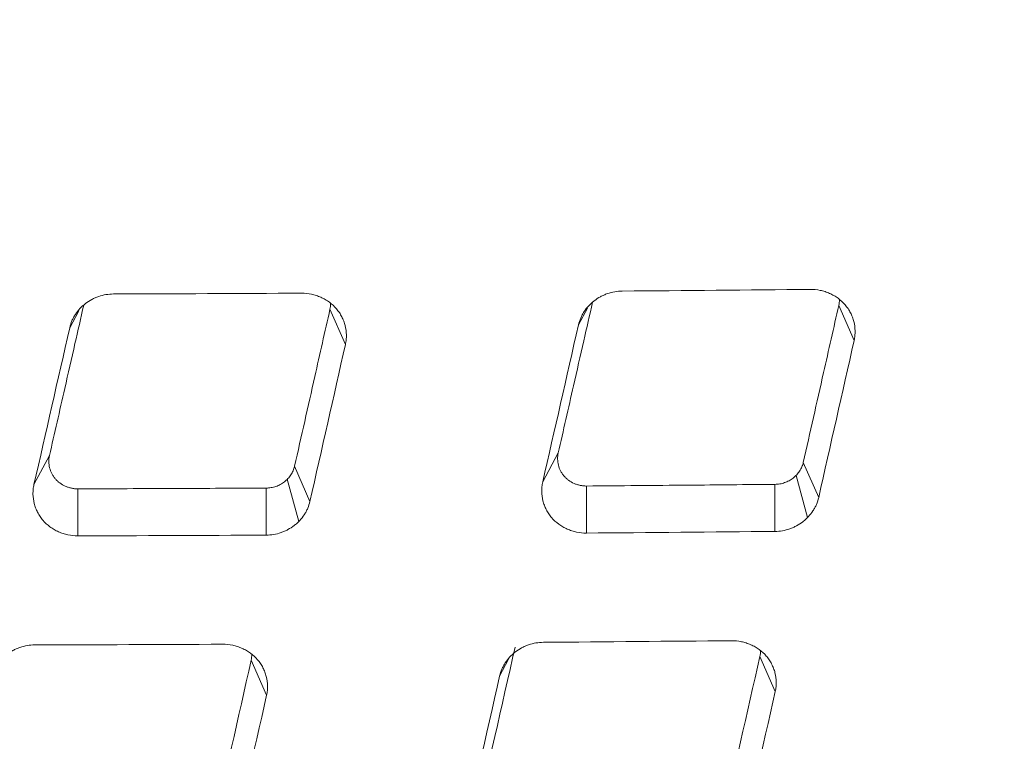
# Model space of a CAD drawing. Header units: millimetres. Extents: x -771 to 771, y -301 to 2485.
# Tile 353 of 656: x 12 to 34, y -84 to -68. Entities that reach past the tile are written whole.
import ezdxf

# ---------------------------------------------------------------- set-up
doc = ezdxf.new("R2010")
doc.units = ezdxf.units.MM
doc.layers.add('ORTHO$2', color=7, linetype='Continuous', true_color=0xffffff)

msp = doc.modelspace()

# ---------------------------------------------------------------- linework, layer by layer
at = {"layer": 'ORTHO$2', "color": 155, "linetype": 'Continuous', "lineweight": 13}
for p, q in [((24.441, -74.664), (24.239, -75.041)), ((30.39, -75.386), (30.047, -74.604)), ((13.09, -74.727), (12.889, -75.102)), ((19.04, -75.476), (18.696, -74.691)), ((12.092, -78.601), (12.437, -77.955)), ((23.442, -78.542), (23.788, -77.895)), ((17.905, -78.191), (18.249, -78.974)), ((29.256, -78.105), (29.599, -78.887)), ((29.349, -79.337), (29.094, -78.397)), ((17.999, -79.424), (17.743, -78.482)), ((24.421, -78.632), (24.419, -79.681)), ((28.622, -79.645), (28.624, -78.595)), ((13.07, -78.695), (13.069, -79.745)), ((17.272, -79.727), (17.273, -78.678)), ((17.282, -83.297), (16.938, -82.515)), ((22.681, -82.495), (22.481, -82.87)), ((28.632, -83.213), (28.288, -82.432))]:
    msp.add_line(p, q, dxfattribs=at)
at = {"layer": 'ORTHO$2', "color": 155, "linetype": 'Continuous', "lineweight": 18}
for points, knots in [([(0, -132.616), (21.512, -132.615), (43.043, -132.094), (65.786, -130.951), (67.139, -130.91), (69.875, -130.666), (71.25, -130.446), (75.328, -129.511), (77.968, -128.518), (85.246, -124.596), (89.278, -120.711), (93.44, -113.978), (94.521, -111.597), (95.665, -107.879), (95.948, -106.632), (96.485, -104.188), (96.764, -102.964), (98.121, -96.83), (99.162, -91.883), (104.214, -66.99), (107.659, -46.521), (111.783, -15.256), (112.985, -4.744), (114.511, 11.144), (114.974, 16.461), (115.806, 27.132), (116.169, 32.464), (116.503, 37.787)], [0, 0, 0, 0, 0.25, 0.25, 0.265625, 0.265625, 0.28125, 0.28125, 0.3125, 0.3125, 0.375, 0.375, 0.40625, 0.40625, 0.421875, 0.421875, 0.4375, 0.4375, 0.5, 0.5, 0.75, 0.75, 0.875, 0.875, 0.9375, 0.9375, 1, 1, 1, 1]), ([(114.605, 37.53), (113.961, 26.788), (113.123, 16.237), (111.086, -4.863), (109.888, -15.376), (105.77, -46.569), (102.33, -66.964), (97.29, -91.797), (96.252, -96.723), (94.627, -104.074), (94.17, -106.541), (92.716, -111.173), (91.681, -113.445), (87.736, -119.765), (83.934, -123.389), (77.107, -127.028), (74.671, -127.942), (69.626, -129.082), (67.014, -129.192), (42.941, -130.406), (21.472, -130.911), (0, -130.911)], [0, 0, 0, 0, 0.125, 0.125, 0.25, 0.25, 0.5, 0.5, 0.5625, 0.5625, 0.59375, 0.59375, 0.625, 0.625, 0.6875, 0.6875, 0.71875, 0.71875, 0.75, 0.75, 1, 1, 1, 1]), ([(0, -130.768), (3.842, -130.759), (12.491, -130.738), (26.906, -130.53), (44.199, -130.074), (57.329, -129.546), (65.353, -129.136), (67.328, -129.05), (69.305, -128.893), (73.239, -128.268), (78.944, -126.287), (85.509, -121.766), (90.412, -115.756), (92.938, -110.352), (94.091, -105.534), (95.179, -100.706), (96.583, -94.178), (99.037, -82.322), (102.164, -65.9), (105.638, -44.945), (108.602, -24.094), (111.048, -3.392), (113.029, 17.108), (113.938, 30.763), (114.388, 37.526)], [0, 0, 0, 0, 0.045037, 0.101372, 0.169003, 0.247925, 0.255675, 0.263424, 0.271172, 0.278945, 0.310103, 0.340861, 0.372341, 0.403314, 0.413975, 0.434662, 0.465488, 0.497487, 0.58529, 0.671423, 0.755921, 0.838823, 0.920168, 1, 1, 1, 1]), ([(29.413, -74.247), (29.487, -74.247), (29.561, -74.254), (29.651, -74.273), (29.669, -74.278), (29.705, -74.287), (29.723, -74.292), (29.775, -74.309), (29.844, -74.336), (29.909, -74.369), (29.956, -74.396), (29.972, -74.405), (30.002, -74.425), (30.017, -74.436), (30.09, -74.489), (30.143, -74.538), (30.201, -74.605), (30.213, -74.619), (30.234, -74.648), (30.245, -74.662), (30.275, -74.707), (30.311, -74.768), (30.339, -74.832), (30.358, -74.882), (30.364, -74.899), (30.374, -74.932), (30.379, -74.949), (30.401, -75.035), (30.41, -75.105), (30.412, -75.192), (30.412, -75.21), (30.41, -75.245), (30.409, -75.263), (30.404, -75.316), (30.398, -75.351), (30.39, -75.386)], [0, 0, 0, 0, 0.125, 0.125, 0.15625, 0.15625, 0.1875, 0.1875, 0.25, 0.3125, 0.3125, 0.34375, 0.34375, 0.375, 0.375, 0.5, 0.5, 0.53125, 0.53125, 0.5625, 0.5625, 0.625, 0.6875, 0.6875, 0.71875, 0.71875, 0.75, 0.75, 0.875, 0.875, 0.90625, 0.90625, 0.9375, 0.9375, 1, 1, 1, 1]), ([(12.889, -75.102), (12.901, -75.049), (12.918, -74.998), (12.95, -74.923), (12.962, -74.899), (12.981, -74.863), (12.988, -74.851), (13.002, -74.828), (13.009, -74.816), (13.047, -74.759), (13.081, -74.716), (13.137, -74.656), (13.157, -74.636), (13.198, -74.599), (13.219, -74.581), (13.285, -74.53), (13.332, -74.5), (13.406, -74.46), (13.431, -74.448), (13.469, -74.431), (13.482, -74.426), (13.509, -74.415), (13.522, -74.411), (13.589, -74.388), (13.697, -74.36), (13.81, -74.35), (13.867, -74.35)], [0, 0, 0, 0, 0.125, 0.125, 0.1875, 0.1875, 0.21875, 0.21875, 0.25, 0.25, 0.375, 0.375, 0.4375, 0.4375, 0.5, 0.5, 0.625, 0.625, 0.6875, 0.6875, 0.71875, 0.71875, 0.75, 0.75, 0.875, 1, 1, 1, 1]), ([(18.063, -74.332), (18.137, -74.332), (18.211, -74.34), (18.301, -74.359), (18.319, -74.363), (18.355, -74.373), (18.373, -74.378), (18.425, -74.396), (18.494, -74.422), (18.559, -74.455), (18.606, -74.483), (18.622, -74.493), (18.652, -74.513), (18.667, -74.523), (18.741, -74.577), (18.793, -74.626), (18.851, -74.694), (18.863, -74.708), (18.884, -74.736), (18.895, -74.751), (18.925, -74.796), (18.961, -74.857), (18.989, -74.921), (19.008, -74.971), (19.014, -74.988), (19.024, -75.022), (19.029, -75.039), (19.051, -75.125), (19.06, -75.194), (19.062, -75.282), (19.062, -75.3), (19.06, -75.335), (19.059, -75.353), (19.054, -75.406), (19.048, -75.441), (19.04, -75.476)], [0, 0, 0, 0, 0.125, 0.125, 0.15625, 0.15625, 0.1875, 0.1875, 0.25, 0.3125, 0.3125, 0.34375, 0.34375, 0.375, 0.375, 0.5, 0.5, 0.53125, 0.53125, 0.5625, 0.5625, 0.625, 0.6875, 0.6875, 0.71875, 0.71875, 0.75, 0.75, 0.875, 0.875, 0.90625, 0.90625, 0.9375, 0.9375, 1, 1, 1, 1]), ([(24.239, -75.041), (24.251, -74.988), (24.268, -74.937), (24.3, -74.862), (24.312, -74.838), (24.331, -74.802), (24.338, -74.79), (24.352, -74.766), (24.359, -74.755), (24.397, -74.697), (24.431, -74.654), (24.487, -74.594), (24.507, -74.574), (24.548, -74.537), (24.569, -74.519), (24.635, -74.468), (24.682, -74.437), (24.756, -74.397), (24.781, -74.385), (24.819, -74.368), (24.832, -74.363), (24.859, -74.352), (24.872, -74.347), (24.939, -74.324), (24.993, -74.31), (25.104, -74.29), (25.16, -74.285), (25.217, -74.285)], [0, 0, 0, 0, 0.125, 0.125, 0.1875, 0.1875, 0.21875, 0.21875, 0.25, 0.25, 0.375, 0.375, 0.4375, 0.4375, 0.5, 0.5, 0.625, 0.625, 0.6875, 0.6875, 0.71875, 0.71875, 0.75, 0.75, 0.875, 0.875, 1, 1, 1, 1]), ([(13.203, -74.598), (13.137, -74.885), (13.072, -75.171), (12.931, -75.79), (12.855, -76.124), (12.665, -76.957), (12.551, -77.456), (12.437, -77.955)], [0, 0, 0, 0, 0.255557, 0.255557, 0.553459, 0.553459, 1, 1, 1, 1]), ([(24.554, -74.536), (24.488, -74.822), (24.423, -75.109), (24.282, -75.729), (24.206, -76.063), (24.016, -76.896), (23.902, -77.396), (23.788, -77.895)], [0, 0, 0, 0, 0.25562, 0.25562, 0.553586, 0.553586, 1, 1, 1, 1]), ([(29.256, -78.105), (29.332, -77.772), (29.407, -77.438), (29.558, -76.771), (29.633, -76.437), (29.821, -75.604), (29.934, -75.104), (30.047, -74.604)], [0, 0, 0, 0, 0.286021, 0.286021, 0.572041, 0.572041, 1, 1, 1, 1]), ([(17.905, -78.191), (17.981, -77.858), (18.056, -77.525), (18.207, -76.858), (18.282, -76.524), (18.47, -75.691), (18.583, -75.191), (18.696, -74.691)], [0, 0, 0, 0, 0.285926, 0.285926, 0.571852, 0.571852, 1, 1, 1, 1]), ([(12.437, -77.955), (12.427, -78), (12.423, -78.045), (12.424, -78.113), (12.425, -78.136), (12.431, -78.181), (12.436, -78.204), (12.452, -78.27), (12.468, -78.313), (12.5, -78.375), (12.512, -78.394), (12.537, -78.433), (12.551, -78.451), (12.581, -78.486), (12.597, -78.503), (12.623, -78.527), (12.632, -78.535), (12.65, -78.55), (12.659, -78.557), (12.707, -78.592), (12.747, -78.616), (12.802, -78.64), (12.813, -78.645), (12.835, -78.653), (12.846, -78.657), (12.88, -78.669), (12.926, -78.681), (12.974, -78.689), (13.01, -78.693), (13.022, -78.694), (13.046, -78.695), (13.058, -78.695), (13.07, -78.695)], [0, 0, 0, 0, 0.125, 0.125, 0.1875, 0.1875, 0.25, 0.25, 0.375, 0.375, 0.4375, 0.4375, 0.5, 0.5, 0.5625, 0.5625, 0.59375, 0.59375, 0.625, 0.625, 0.75, 0.75, 0.78125, 0.78125, 0.8125, 0.8125, 0.875, 0.9375, 0.9375, 0.96875, 0.96875, 1, 1, 1, 1]), ([(23.788, -77.895), (23.778, -77.94), (23.774, -77.985), (23.775, -78.053), (23.776, -78.076), (23.782, -78.121), (23.787, -78.144), (23.803, -78.21), (23.819, -78.252), (23.851, -78.314), (23.863, -78.334), (23.888, -78.372), (23.902, -78.39), (23.932, -78.425), (23.948, -78.442), (23.974, -78.466), (23.983, -78.474), (24.001, -78.488), (24.01, -78.496), (24.058, -78.53), (24.098, -78.554), (24.153, -78.578), (24.164, -78.583), (24.186, -78.591), (24.198, -78.595), (24.231, -78.606), (24.277, -78.619), (24.325, -78.626), (24.361, -78.63), (24.373, -78.631), (24.397, -78.632), (24.409, -78.632), (24.421, -78.632)], [0, 0, 0, 0, 0.125, 0.125, 0.1875, 0.1875, 0.25, 0.25, 0.375, 0.375, 0.4375, 0.4375, 0.5, 0.5, 0.5625, 0.5625, 0.59375, 0.59375, 0.625, 0.625, 0.75, 0.75, 0.78125, 0.78125, 0.8125, 0.8125, 0.875, 0.9375, 0.9375, 0.96875, 0.96875, 1, 1, 1, 1]), ([(17.273, -78.678), (17.31, -78.678), (17.346, -78.675), (17.4, -78.665), (17.418, -78.662), (17.453, -78.653), (17.471, -78.647), (17.523, -78.629), (17.556, -78.615), (17.604, -78.589), (17.619, -78.58), (17.649, -78.56), (17.664, -78.55), (17.707, -78.517), (17.734, -78.492), (17.77, -78.454), (17.781, -78.44), (17.803, -78.412), (17.814, -78.398), (17.843, -78.353), (17.859, -78.322), (17.887, -78.258), (17.898, -78.225), (17.905, -78.191)], [0, 0, 0, 0, 0.125, 0.125, 0.1875, 0.1875, 0.25, 0.25, 0.375, 0.375, 0.4375, 0.4375, 0.5, 0.5, 0.625, 0.625, 0.6875, 0.6875, 0.75, 0.75, 0.875, 0.875, 1, 1, 1, 1]), ([(28.624, -78.595), (28.661, -78.595), (28.697, -78.591), (28.751, -78.582), (28.769, -78.578), (28.804, -78.569), (28.822, -78.563), (28.874, -78.545), (28.907, -78.53), (28.954, -78.505), (28.97, -78.495), (29, -78.476), (29.015, -78.465), (29.058, -78.432), (29.084, -78.408), (29.121, -78.368), (29.132, -78.355), (29.154, -78.327), (29.164, -78.313), (29.194, -78.268), (29.21, -78.237), (29.238, -78.173), (29.248, -78.14), (29.256, -78.105)], [0, 0, 0, 0, 0.125, 0.125, 0.1875, 0.1875, 0.25, 0.25, 0.375, 0.375, 0.4375, 0.4375, 0.5, 0.5, 0.625, 0.625, 0.6875, 0.6875, 0.75, 0.75, 0.875, 0.875, 1, 1, 1, 1]), ([(13.069, -79.745), (12.994, -79.745), (12.921, -79.737), (12.831, -79.717), (12.813, -79.713), (12.777, -79.703), (12.759, -79.698), (12.706, -79.68), (12.638, -79.654), (12.573, -79.62), (12.525, -79.593), (12.51, -79.583), (12.479, -79.563), (12.464, -79.553), (12.391, -79.498), (12.338, -79.45), (12.28, -79.382), (12.269, -79.368), (12.247, -79.339), (12.237, -79.325), (12.207, -79.28), (12.171, -79.218), (12.142, -79.154), (12.123, -79.104), (12.118, -79.088), (12.107, -79.054), (12.102, -79.037), (12.081, -78.951), (12.071, -78.881), (12.07, -78.794), (12.07, -78.776), (12.072, -78.741), (12.073, -78.723), (12.078, -78.67), (12.084, -78.635), (12.092, -78.601)], [0, 0, 0, 0, 0.125, 0.125, 0.15625, 0.15625, 0.1875, 0.1875, 0.25, 0.3125, 0.3125, 0.34375, 0.34375, 0.375, 0.375, 0.5, 0.5, 0.53125, 0.53125, 0.5625, 0.5625, 0.625, 0.6875, 0.6875, 0.71875, 0.71875, 0.75, 0.75, 0.875, 0.875, 0.90625, 0.90625, 0.9375, 0.9375, 1, 1, 1, 1]), ([(24.419, -79.681), (24.344, -79.682), (24.271, -79.674), (24.181, -79.655), (24.163, -79.651), (24.127, -79.641), (24.109, -79.636), (24.056, -79.619), (23.988, -79.592), (23.923, -79.559), (23.875, -79.532), (23.86, -79.523), (23.829, -79.503), (23.814, -79.492), (23.741, -79.439), (23.688, -79.39), (23.63, -79.323), (23.619, -79.309), (23.597, -79.28), (23.587, -79.265), (23.557, -79.221), (23.521, -79.16), (23.492, -79.095), (23.473, -79.046), (23.468, -79.029), (23.457, -78.995), (23.452, -78.978), (23.431, -78.893), (23.421, -78.823), (23.42, -78.736), (23.42, -78.718), (23.422, -78.683), (23.423, -78.665), (23.428, -78.612), (23.434, -78.577), (23.442, -78.542)], [0, 0, 0, 0, 0.125, 0.125, 0.15625, 0.15625, 0.1875, 0.1875, 0.25, 0.3125, 0.3125, 0.34375, 0.34375, 0.375, 0.375, 0.5, 0.5, 0.53125, 0.53125, 0.5625, 0.5625, 0.625, 0.6875, 0.6875, 0.71875, 0.71875, 0.75, 0.75, 0.875, 0.875, 0.90625, 0.90625, 0.9375, 0.9375, 1, 1, 1, 1]), ([(24.421, -78.632), (24.798, -78.629), (25.176, -78.626), (25.93, -78.62), (26.308, -78.616), (27.331, -78.607), (27.978, -78.601), (28.624, -78.595)], [0, 0, 0, 0, 0.269308, 0.269308, 0.538616, 0.538616, 1, 1, 1, 1]), ([(13.07, -78.695), (13.436, -78.694), (13.802, -78.693), (14.534, -78.69), (14.901, -78.689), (15.935, -78.684), (16.604, -78.681), (17.273, -78.678)], [0, 0, 0, 0, 0.261315, 0.261315, 0.52263, 0.52263, 1, 1, 1, 1]), ([(18.249, -78.974), (18.237, -79.027), (18.221, -79.079), (18.189, -79.153), (18.177, -79.177), (18.158, -79.213), (18.151, -79.225), (18.137, -79.249), (18.13, -79.261), (18.092, -79.318), (18.058, -79.361), (18.002, -79.421), (17.982, -79.44), (17.941, -79.478), (17.92, -79.496), (17.854, -79.547), (17.807, -79.577), (17.733, -79.616), (17.708, -79.629), (17.656, -79.651), (17.63, -79.662), (17.55, -79.689), (17.441, -79.717), (17.329, -79.727), (17.272, -79.727)], [0, 0, 0, 0, 0.125, 0.125, 0.1875, 0.1875, 0.21875, 0.21875, 0.25, 0.25, 0.375, 0.375, 0.4375, 0.4375, 0.5, 0.5, 0.625, 0.625, 0.6875, 0.6875, 0.75, 0.75, 0.875, 1, 1, 1, 1]), ([(29.599, -78.887), (29.587, -78.94), (29.571, -78.992), (29.539, -79.066), (29.527, -79.091), (29.508, -79.127), (29.501, -79.138), (29.487, -79.162), (29.48, -79.174), (29.442, -79.231), (29.408, -79.274), (29.352, -79.335), (29.332, -79.354), (29.291, -79.392), (29.27, -79.41), (29.203, -79.461), (29.157, -79.491), (29.083, -79.531), (29.058, -79.544), (29.006, -79.567), (28.98, -79.577), (28.9, -79.605), (28.791, -79.633), (28.679, -79.644), (28.622, -79.645)], [0, 0, 0, 0, 0.125, 0.125, 0.1875, 0.1875, 0.21875, 0.21875, 0.25, 0.25, 0.375, 0.375, 0.4375, 0.4375, 0.5, 0.5, 0.625, 0.625, 0.6875, 0.6875, 0.75, 0.75, 0.875, 1, 1, 1, 1]), ([(22.481, -82.87), (22.493, -82.818), (22.509, -82.766), (22.541, -82.692), (22.553, -82.668), (22.572, -82.632), (22.579, -82.62), (22.593, -82.596), (22.6, -82.585), (22.638, -82.528), (22.672, -82.485), (22.728, -82.424), (22.747, -82.405), (22.788, -82.368), (22.81, -82.35), (22.876, -82.299), (22.923, -82.268), (22.997, -82.229), (23.022, -82.216), (23.06, -82.199), (23.073, -82.194), (23.1, -82.184), (23.113, -82.179), (23.18, -82.155), (23.234, -82.141), (23.345, -82.122), (23.401, -82.117), (23.458, -82.117)], [0, 0, 0, 0, 0.125, 0.125, 0.1875, 0.1875, 0.21875, 0.21875, 0.25, 0.25, 0.375, 0.375, 0.4375, 0.4375, 0.5, 0.5, 0.625, 0.625, 0.6875, 0.6875, 0.71875, 0.71875, 0.75, 0.75, 0.875, 0.875, 1, 1, 1, 1]), ([(27.654, -82.081), (27.728, -82.08), (27.802, -82.088), (27.892, -82.107), (27.91, -82.111), (27.946, -82.121), (27.964, -82.126), (28.016, -82.143), (28.085, -82.169), (28.15, -82.202), (28.197, -82.229), (28.212, -82.238), (28.243, -82.258), (28.258, -82.268), (28.331, -82.322), (28.384, -82.37), (28.442, -82.437), (28.453, -82.451), (28.475, -82.479), (28.486, -82.494), (28.516, -82.538), (28.552, -82.599), (28.58, -82.663), (28.599, -82.712), (28.605, -82.728), (28.615, -82.762), (28.62, -82.779), (28.642, -82.864), (28.651, -82.933), (28.653, -83.02), (28.653, -83.038), (28.651, -83.073), (28.65, -83.091), (28.645, -83.143), (28.639, -83.178), (28.632, -83.213)], [0, 0, 0, 0, 0.125, 0.125, 0.15625, 0.15625, 0.1875, 0.1875, 0.25, 0.3125, 0.3125, 0.34375, 0.34375, 0.375, 0.375, 0.5, 0.5, 0.53125, 0.53125, 0.5625, 0.5625, 0.625, 0.6875, 0.6875, 0.71875, 0.71875, 0.75, 0.75, 0.875, 0.875, 0.90625, 0.90625, 0.9375, 0.9375, 1, 1, 1, 1]), ([(11.131, -82.927), (11.143, -82.874), (11.16, -82.823), (11.192, -82.748), (11.203, -82.724), (11.223, -82.688), (11.229, -82.676), (11.243, -82.653), (11.251, -82.641), (11.288, -82.584), (11.322, -82.541), (11.378, -82.481), (11.398, -82.462), (11.439, -82.425), (11.46, -82.407), (11.527, -82.356), (11.573, -82.326), (11.647, -82.286), (11.672, -82.274), (11.711, -82.257), (11.724, -82.252), (11.751, -82.242), (11.764, -82.237), (11.831, -82.214), (11.94, -82.186), (12.052, -82.176), (12.109, -82.176)], [0, 0, 0, 0, 0.125, 0.125, 0.1875, 0.1875, 0.21875, 0.21875, 0.25, 0.25, 0.375, 0.375, 0.4375, 0.4375, 0.5, 0.5, 0.625, 0.625, 0.6875, 0.6875, 0.71875, 0.71875, 0.75, 0.75, 0.875, 1, 1, 1, 1]), ([(16.304, -82.16), (16.379, -82.16), (16.453, -82.168), (16.543, -82.187), (16.561, -82.192), (16.597, -82.201), (16.614, -82.207), (16.667, -82.224), (16.735, -82.25), (16.8, -82.283), (16.847, -82.311), (16.863, -82.32), (16.894, -82.34), (16.909, -82.351), (16.982, -82.404), (17.035, -82.452), (17.093, -82.52), (17.104, -82.534), (17.126, -82.562), (17.136, -82.577), (17.166, -82.621), (17.202, -82.682), (17.231, -82.746), (17.249, -82.796), (17.255, -82.812), (17.266, -82.846), (17.271, -82.863), (17.293, -82.948), (17.302, -83.017), (17.304, -83.104), (17.304, -83.122), (17.302, -83.157), (17.301, -83.175), (17.296, -83.227), (17.29, -83.262), (17.282, -83.297)], [0, 0, 0, 0, 0.125, 0.125, 0.15625, 0.15625, 0.1875, 0.1875, 0.25, 0.3125, 0.3125, 0.34375, 0.34375, 0.375, 0.375, 0.5, 0.5, 0.53125, 0.53125, 0.5625, 0.5625, 0.625, 0.6875, 0.6875, 0.71875, 0.71875, 0.75, 0.75, 0.875, 0.875, 0.90625, 0.90625, 0.9375, 0.9375, 1, 1, 1, 1]), ([(22.827, -82.223), (22.525, -83.554), (22.224, -84.884), (21.34, -88.774), (20.758, -91.329), (19.594, -96.424), (19.012, -98.964), (18.43, -101.495)], [0, 0, 0, 0, 0.205717, 0.205717, 0.602806, 0.602806, 1, 1, 1, 1]), ([(12.534, -101.906), (12.834, -100.596), (13.134, -99.284), (14.017, -95.41), (14.601, -92.843), (15.77, -87.691), (16.354, -85.107), (16.938, -82.515)], [0, 0, 0, 0, 0.204244, 0.204244, 0.602068, 0.602068, 1, 1, 1, 1]), ([(23.936, -101.559), (24.237, -100.245), (24.539, -98.929), (25.414, -95.096), (25.989, -92.575), (27.138, -87.515), (27.713, -84.977), (28.288, -82.432)], [0, 0, 0, 0, 0.207694, 0.207694, 0.603795, 0.603795, 1, 1, 1, 1]), ([(22.481, -82.87), (22.179, -84.202), (21.877, -85.531), (20.993, -89.424), (20.41, -91.982), (19.245, -97.079), (18.663, -99.619), (18.081, -102.151)], [0, 0, 0, 0, 0.205625, 0.205625, 0.602932, 0.602932, 1, 1, 1, 1]), ([(24.28, -102.335), (24.581, -101.021), (24.882, -99.705), (25.758, -95.873), (26.332, -93.352), (27.482, -88.294), (28.057, -85.757), (28.632, -83.213)], [0, 0, 0, 0, 0.20773, 0.20773, 0.603814, 0.603814, 1, 1, 1, 1]), ([(12.879, -102.684), (13.178, -101.375), (13.478, -100.063), (14.361, -96.19), (14.945, -93.622), (16.114, -88.472), (16.698, -85.888), (17.282, -83.297)], [0, 0, 0, 0, 0.20427, 0.20427, 0.602082, 0.602082, 1, 1, 1, 1])]:
    msp.add_open_spline(points, degree=3, knots=knots, dxfattribs=at)
at = {"layer": 'ORTHO$2', "color": 155, "linetype": 'Continuous', "lineweight": 13}
for points, knots in [([(116.758, 37.758), (116.371, 32.193), (115.607, 21.223), (114.186, 5.111), (112.578, -10.43), (110.088, -30.822), (106.267, -56.349), (102.07, -79.081), (98.967, -94.093), (97.559, -100.649), (96.474, -105.467), (95.35, -110.349), (92.941, -115.883), (88.187, -122.186), (81.775, -127.147), (75.581, -129.833), (70.222, -130.929), (63.856, -131.406), (53.873, -131.765), (39.22, -132.348), (20.852, -132.796), (7.362, -132.866), (0, -132.904)], [0, 0, 0, 0, 0.064727, 0.127584, 0.188585, 0.247748, 0.369628, 0.495575, 0.527374, 0.557549, 0.578213, 0.588514, 0.619708, 0.651404, 0.682447, 0.713892, 0.728471, 0.745419, 0.787691, 0.844211, 0.91498, 1, 1, 1, 1]), ([(0, -172.327), (11.405, -172.327), (34.17, -172.007), (68.181, -170.579), (102.058, -168.21), (135.801, -164.907), (169.411, -160.672), (202.888, -155.506), (236.233, -149.41), (258.374, -144.723), (280.47, -139.722), (291.496, -137.066), (305.251, -133.548), (308, -132.834), (311.435, -131.93), (312.122, -131.749), (313.496, -131.384), (315.556, -130.836), (323.1, -128.808), (329.936, -126.906), (346.298, -122.231), (367.996, -115.703), (400.194, -105.03), (432.044, -93.482), (463.549, -81.061), (494.71, -67.766), (515.253, -58.319), (525.468, -53.448)], [0, 0, 0, 0, 0.0625, 0.125, 0.1875, 0.25, 0.3125, 0.375, 0.4375, 0.5, 0.5, 0.5625, 0.5625, 0.578125, 0.578125, 0.582031, 0.582031, 0.585938, 0.59375, 0.625, 0.625, 0.6875, 0.75, 0.8125, 0.875, 0.9375, 1, 1, 1, 1]), ([(0, -172.327), (11.405, -172.327), (34.17, -172.007), (68.181, -170.579), (102.058, -168.21), (135.801, -164.907), (169.411, -160.672), (202.888, -155.506), (236.233, -149.41), (258.374, -144.723), (280.47, -139.722), (291.496, -137.066), (305.251, -133.548), (308, -132.834), (311.435, -131.93), (312.122, -131.749), (313.496, -131.384), (315.556, -130.836), (323.1, -128.808), (329.936, -126.906), (346.298, -122.231), (367.996, -115.703), (400.194, -105.03), (432.044, -93.482), (463.549, -81.061), (494.71, -67.766), (515.253, -58.319), (525.468, -53.448)], [0, 0, 0, 0, 0.0625, 0.125, 0.1875, 0.25, 0.3125, 0.375, 0.4375, 0.5, 0.5, 0.5625, 0.5625, 0.578125, 0.578125, 0.582031, 0.582031, 0.585938, 0.59375, 0.625, 0.625, 0.6875, 0.75, 0.8125, 0.875, 0.9375, 1, 1, 1, 1]), ([(526.972, -61.431), (515.817, -66.718), (504.572, -71.844), (484.756, -80.515), (476.22, -84.136), (459.109, -91.168), (450.526, -94.582), (407.482, -111.149), (372.624, -122.79), (302.071, -142.906), (266.376, -151.381), (194.139, -165.143), (157.597, -170.431), (102.127, -175.895), (83.499, -177.305), (46.274, -179.271), (27.654, -179.83), (6.017, -179.989), (3.009, -180), (0, -180.006)], [0, 0, 0, 0, 0.068006, 0.068006, 0.118871, 0.118871, 0.169736, 0.169736, 0.373195, 0.373195, 0.576654, 0.576654, 0.780113, 0.780113, 0.881842, 0.881842, 0.983572, 0.983572, 1, 1, 1, 1]), ([(526.972, -61.431), (515.817, -66.718), (504.572, -71.844), (484.756, -80.515), (476.22, -84.136), (459.109, -91.168), (450.526, -94.582), (407.482, -111.149), (372.624, -122.79), (302.071, -142.906), (266.376, -151.381), (194.139, -165.143), (157.597, -170.431), (102.127, -175.895), (83.499, -177.305), (46.274, -179.271), (27.654, -179.83), (6.017, -179.989), (3.009, -180), (0, -180.006)], [0, 0, 0, 0, 0.068006, 0.068006, 0.118871, 0.118871, 0.169736, 0.169736, 0.373195, 0.373195, 0.576654, 0.576654, 0.780113, 0.780113, 0.881842, 0.881842, 0.983572, 0.983572, 1, 1, 1, 1]), ([(528.546, -62.233), (518.275, -67.139), (497.617, -76.655), (466.283, -90.047), (434.6, -102.559), (402.568, -114.191), (370.185, -124.942), (348.361, -131.519), (331.904, -136.229), (326.403, -137.761), (319.509, -139.631), (317.439, -140.188), (315.367, -140.74), (313.985, -141.107), (313.294, -141.29), (309.839, -142.201), (307.073, -142.919), (293.238, -146.463), (282.147, -149.14), (259.92, -154.177), (237.649, -158.899), (204.106, -165.04), (170.43, -170.244), (136.619, -174.511), (102.674, -177.839), (68.593, -180.225), (34.377, -181.664), (11.474, -181.986), (0, -181.986)], [0, 0, 0, 0, 0.0625, 0.125, 0.1875, 0.25, 0.3125, 0.375, 0.375, 0.40625, 0.40625, 0.414063, 0.417969, 0.417969, 0.421875, 0.421875, 0.4375, 0.4375, 0.5, 0.5, 0.5625, 0.625, 0.6875, 0.75, 0.8125, 0.875, 0.9375, 1, 1, 1, 1]), ([(528.546, -62.233), (518.275, -67.139), (497.617, -76.655), (466.283, -90.047), (434.6, -102.559), (402.568, -114.191), (370.185, -124.942), (348.361, -131.519), (331.904, -136.229), (326.403, -137.761), (319.509, -139.631), (317.439, -140.188), (315.367, -140.74), (313.985, -141.107), (313.294, -141.29), (309.839, -142.201), (307.073, -142.919), (293.238, -146.463), (282.147, -149.14), (259.92, -154.177), (237.649, -158.899), (204.106, -165.04), (170.43, -170.244), (136.619, -174.511), (102.674, -177.839), (68.593, -180.225), (34.377, -181.664), (11.474, -181.986), (0, -181.986)], [0, 0, 0, 0, 0.0625, 0.125, 0.1875, 0.25, 0.3125, 0.375, 0.375, 0.40625, 0.40625, 0.414063, 0.417969, 0.417969, 0.421875, 0.421875, 0.4375, 0.4375, 0.5, 0.5, 0.5625, 0.625, 0.6875, 0.75, 0.8125, 0.875, 0.9375, 1, 1, 1, 1])]:
    msp.add_open_spline(points, degree=3, knots=knots, dxfattribs=at)
at = {"layer": 'ORTHO$2', "color": 155, "linetype": 'Continuous', "lineweight": 18}
for points in [[(29.413, -74.247), (28.014, -74.261), (26.615, -74.274), (25.217, -74.285)], [(18.063, -74.332), (16.664, -74.339), (15.265, -74.345), (13.867, -74.35)], [(18.696, -74.691), (18.706, -74.648), (18.71, -74.605), (18.71, -74.561)], [(30.047, -74.604), (30.057, -74.561), (30.061, -74.518), (30.061, -74.474)], [(12.889, -75.102), (12.624, -76.27), (12.358, -77.436), (12.092, -78.601)], [(24.239, -75.041), (23.974, -76.21), (23.708, -77.377), (23.442, -78.542)], [(18.249, -78.974), (18.513, -77.81), (18.777, -76.643), (19.04, -75.476)], [(29.599, -78.887), (29.863, -77.722), (30.127, -76.555), (30.39, -75.386)], [(13.069, -79.745), (14.47, -79.74), (15.871, -79.734), (17.272, -79.727)], [(24.419, -79.681), (25.82, -79.67), (27.221, -79.658), (28.622, -79.645)], [(27.654, -82.081), (26.255, -82.094), (24.857, -82.106), (23.458, -82.117)], [(16.304, -82.16), (14.906, -82.167), (13.508, -82.172), (12.109, -82.176)], [(28.288, -82.432), (28.298, -82.391), (28.302, -82.349), (28.302, -82.307)], [(16.938, -82.515), (16.948, -82.473), (16.952, -82.431), (16.952, -82.389)]]:
    msp.add_open_spline(points, degree=3, dxfattribs=at)

doc.saveas('drawing.dxf')
